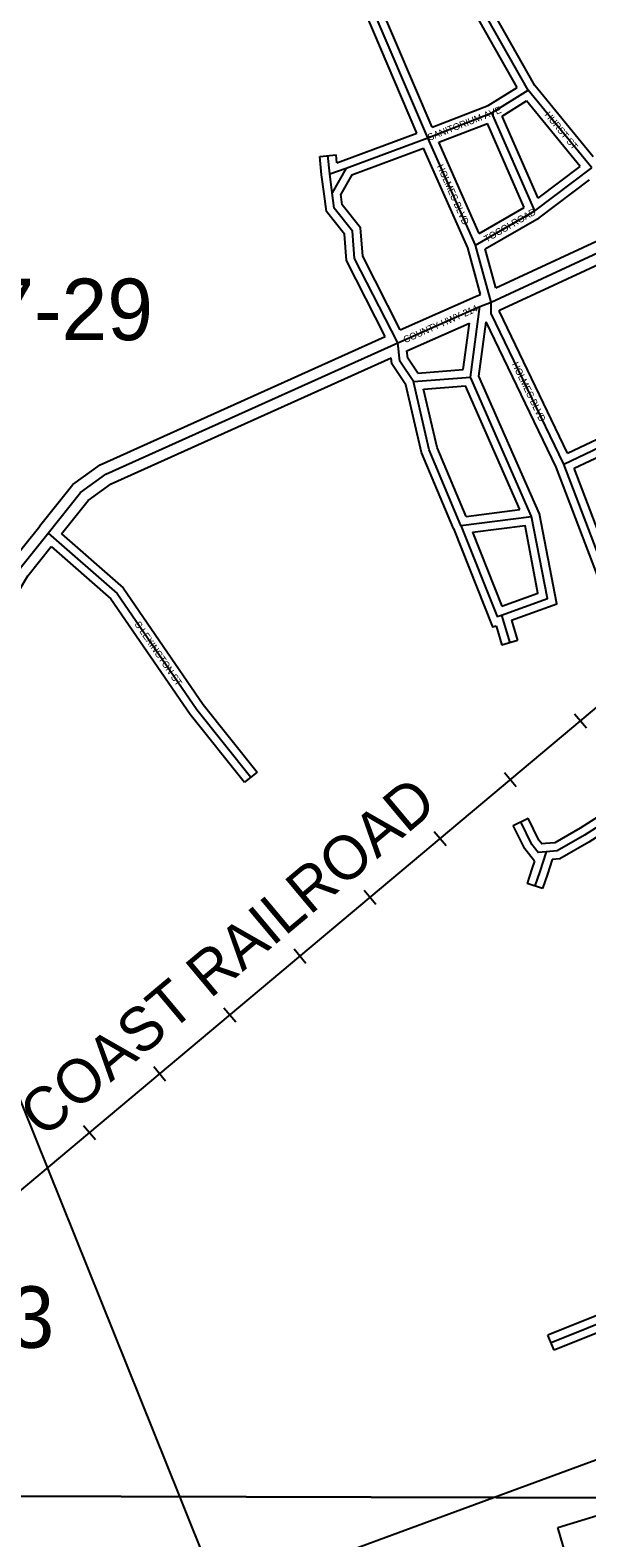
# Model space of a CAD drawing. Extents: x 418523 to 616617, y 1878279 to 2196743.
# Drawn here: x 542235 to 544272, y 2014588 to 2020103 of the extents above; entities that cross this region are included whole.
import ezdxf

# ---------------------------------------------------------------- set-up
doc = ezdxf.new("R2010")
doc.units = 0
for name, color, linetype in [('Level 1', 7, 'Continuous'), ('Level 2', 7, 'Continuous'), ('Level 22', 7, 'Continuous'), ('Level 23', 7, 'Continuous'), ('Level 31', 7, 'Continuous'), ('Level 32', 7, 'Continuous'), ('Level 34', 7, 'Continuous'), ('Level 37', 7, 'Continuous'), ('Level 51', 7, 'Continuous'), ('Level 63', 7, 'Continuous')]:
    doc.layers.add(name, color=color, linetype=linetype)

msp = doc.modelspace()

# ---------------------------------------------------------------- linework, layer by layer
at = {"layer": 'Level 1'}
for p, q in [((540336.696, 2020817.916), (542781.678, 2014739.512)), ((543931.171, 2014736.404), (545426.357, 2015286.624)), ((542781.677, 2014739.512), (542930.979, 2014368.339)), ((542930.979, 2014368.339), (543931.17, 2014736.404)), ((544165.694, 2014626.199), (544522.744, 2014734.803)), ((544619.122, 2013074.323), (544165.694, 2014626.199))]:
    msp.add_line(p, q, dxfattribs=at)
at = {"layer": 'Level 22'}
for p, q in [((543922.32, 2019108.686), (544439.94, 2019348.937)), ((543580.227, 2018959.546), (543880.753, 2019092.086)), ((543880.753, 2019092.086), (543922.32, 2019108.686))]:
    msp.add_line(p, q, dxfattribs=at)
for points in [[(542301.526, 2018263.818), (542419.884, 2018412.551), (542511.996, 2018478.816), (543580.227, 2018959.546)], [(541582.929, 2017105.978), (542194.306, 2018129.596), (542301.526, 2018263.818)]]:
    msp.add_lwpolyline(points, dxfattribs=at)
at = {"layer": 'Level 23'}
for p, q in [((543939.099, 2019160.573), (544391.99, 2019370.78)), ((543952.229, 2019078.466), (544438.633, 2019304.23)), ((543589.52, 2019007.361), (543865.26, 2019128.971)), ((543865.26, 2019128.971), (543883.563, 2019136.281)), ((543613.929, 2018930.689), (543842.507, 2019031.499))]:
    msp.add_line(p, q, dxfattribs=at)
for points in [[(542270.226, 2018288.726), (542392.03, 2018441.79), (542491.907, 2018513.64), (543534.644, 2018982.896)], [(542350.359, 2018260.941), (542447.737, 2018383.312), (542532.085, 2018443.991), (543556.587, 2018905.041)], [(541561.135, 2017147.497), (542161.358, 2018152.441), (542270.273, 2018288.784)], [(541620.752, 2017091.295), (542227.255, 2018106.753), (542312.912, 2018213.979)]]:
    msp.add_lwpolyline(points, dxfattribs=at)
at = {"layer": 'Level 31'}
for p, q in [((543690.599, 2019709.443), (543458.706, 2020252.016)), ((544057.796, 2019883.601), (543858.903, 2020234.419)), ((543924.44, 2019800.731), (544057.796, 2019883.601)), ((544290.489, 2019599.595), (544057.796, 2019883.601)), ((543690.599, 2019709.443), (543924.44, 2019800.731)), ((544081.796, 2019441.676), (543924.44, 2019800.731)), ((543391.412, 2019598.721), (543690.599, 2019709.443)), ((543864.646, 2019317.243), (543690.599, 2019709.443)), ((543331.766, 2019577.085), (543324.685, 2019644.384)), ((543331.766, 2019577.085), (543391.412, 2019598.721)), ((543391.412, 2019598.721), (543340.746, 2019508.688)), ((544081.796, 2019441.676), (544290.489, 2019599.595)), ((543340.746, 2019508.688), (543331.766, 2019577.085)), ((543864.646, 2019317.243), (544081.796, 2019441.676)), ((543922.32, 2019108.686), (543864.646, 2019317.243)), ((543846.685, 2018833.626), (543880.753, 2019092.086)), ((543638.103, 2018817.539), (543846.685, 2018833.626)), ((544070.454, 2018324.538), (543846.685, 2018833.626)), ((544187.667, 2018516.193), (544696.738, 2018756.473)), ((544473.775, 2017765.446), (544187.667, 2018516.193)), ((543811.745, 2018291.876), (544070.454, 2018324.538)), ((543959.695, 2017963.761), (543990.125, 2017861.842))]:
    msp.add_line(p, q, dxfattribs=at)
for points in [[(543580.227, 2018959.546), (543422.72, 2019268.417), (543414.789, 2019368.45), (543348.177, 2019451.933), (543340.746, 2019508.688)], [(544187.667, 2018516.193), (543922.191, 2019066.866), (543922.32, 2019108.686)], [(543638.103, 2018817.539), (543588.262, 2018892.971), (543580.227, 2018959.546)], [(543811.745, 2018291.876), (543695.965, 2018567.524), (543638.103, 2018817.539)], [(543959.695, 2017963.761), (544127.85, 2018024.341), (544070.454, 2018324.538)], [(542301.526, 2018263.818), (542553.745, 2018043.017), (542844.954, 2017618.809), (543042.902, 2017370.906)], [(543811.745, 2018291.876), (543944.465, 2017958.353), (543959.695, 2017963.761)], [(544624.065, 2017371.14), (544527.555, 2017317.612), (544357.695, 2017218.487), (544264.02, 2017159.133), (544164.326, 2017101.253), (544123.43, 2017097.741)], [(544123.43, 2017097.741), (544094.266, 2017095.286), (544070.901, 2017124.45), (544030.271, 2017207.126)], [(544123.43, 2017097.741), (544099.758, 2017025.809), (544082.165, 2016972.768)], [(545252.138, 2015773.841), (544533.621, 2015459.641), (544141.395, 2015302.284)]]:
    msp.add_lwpolyline(points, dxfattribs=at)
at = {"layer": 'Level 32'}
for p, q in [((543650.625, 2019726.638), (543430.787, 2020241.006)), ((543706.764, 2019747.959), (543505.038, 2020219.948)), ((544017.486, 2019893.872), (543840.995, 2020205.176)), ((544082.63, 2019900.628), (543911.655, 2020202.201)), ((543910.955, 2019827.671), (544017.486, 2019893.872)), ((544295.998, 2019640.209), (544082.63, 2019900.629)), ((543706.764, 2019747.959), (543910.955, 2019827.671)), ((543962.351, 2019788.967), (544051.273, 2019844.225)), ((544247.52, 2019604.701), (544051.273, 2019844.225)), ((543730.758, 2019692.913), (543908.524, 2019762.311)), ((544043.505, 2019454.311), (543908.524, 2019762.311)), ((544094.013, 2019488.541), (543962.351, 2019788.967)), ((543381, 2019626.856), (543650.625, 2019726.638)), ((543294.849, 2019641.245), (543354.521, 2019647.523)), ((543357.59, 2019618.364), (543354.521, 2019647.523)), ((543412.156, 2019574.407), (543674.601, 2019671.532)), ((543836.325, 2019307.105), (543674.601, 2019671.532)), ((543878.581, 2019359.804), (543730.757, 2019692.913)), ((543301.971, 2019573.561), (543294.849, 2019641.245)), ((543357.59, 2019618.364), (543381, 2019626.856)), ((544094.013, 2019488.541), (544247.521, 2019604.701)), ((543311.001, 2019504.782), (543301.971, 2019573.561)), ((543412.156, 2019574.408), (543371.791, 2019502.679)), ((544098.374, 2019416.598), (544281.878, 2019555.456)), ((543878.581, 2019359.804), (544043.504, 2019454.311)), ((543899.77, 2019302.791), (544098.374, 2019416.597)), ((543883.564, 2019136.281), (543836.325, 2019307.104)), ((543939.099, 2019160.573), (543899.77, 2019302.791)), ((543877.525, 2018838.02), (543903.652, 2019036.238)), ((544160.09, 2018504.315), (543903.652, 2019036.238)), ((543820.121, 2018861.666), (543842.507, 2019031.499)), ((543653.4, 2018848.808), (543820.121, 2018861.666)), ((544099.285, 2018333.504), (543877.525, 2018838.02)), ((543675.2, 2018790.309), (543827.782, 2018802.078)), ((544026.814, 2018349.266), (543827.781, 2018802.078)), ((544201.771, 2018556.023), (544659.926, 2018772.271)), ((544225.595, 2018500.919), (544710.24, 2018729.67)), ((544445.741, 2017754.761), (544160.089, 2018504.315)), ((544501.81, 2017776.129), (544225.595, 2018500.919)), ((543830.586, 2018324.492), (544026.814, 2018349.266)), ((543853.948, 2018266.964), (544046.275, 2018291.246)), ((543853.948, 2018266.964), (543961.635, 2017996.348)), ((543996.56, 2017945.152), (544018.871, 2017870.424)), ((543939.981, 2017924.924), (543961.378, 2017853.259)), ((544018.871, 2017870.424), (543961.378, 2017853.259)), ((543066.345, 2017389.626), (543019.459, 2017352.186)), ((544003.346, 2017193.893), (544057.195, 2017220.358)), ((544110.64, 2016963.322), (544053.69, 2016982.214)), ((544152.565, 2015274.44), (544130.224, 2015330.128))]:
    msp.add_line(p, q, dxfattribs=at)
for points in [[(543534.644, 2018982.896), (543393.285, 2019260.101), (543385.608, 2019356.92), (543319.515, 2019439.753), (543311, 2019504.793)], [(543589.52, 2019007.361), (543452.156, 2019276.734), (543443.969, 2019379.98), (543376.839, 2019464.113), (543371.79, 2019502.678)], [(544201.771, 2018556.023), (543952.213, 2019073.676), (543952.229, 2019078.466)], [(543653.401, 2018848.808), (543617.198, 2018903.599), (543613.929, 2018930.689)], [(543610.095, 2018805.508), (543559.327, 2018882.342), (543556.588, 2018905.041)], [(543783.977, 2018280.52), (543667.315, 2018558.266), (543610.095, 2018805.508)], [(543830.586, 2018324.492), (543724.617, 2018576.782), (543675.2, 2018790.309)], [(543996.56, 2017945.152), (544162.129, 2018004.802), (544099.285, 2018333.503)], [(543783.976, 2018280.52), (543927.275, 2017920.411), (543939.981, 2017924.923)], [(543961.635, 2017996.348), (544093.57, 2018043.879), (544046.275, 2018291.246)], [(542312.912, 2018213.979), (542531.146, 2018022.929), (542820.834, 2017600.937), (543019.459, 2017352.186)], [(542350.36, 2018260.941), (542576.345, 2018063.106), (542869.075, 2017636.681), (543066.345, 2017389.626)], [(544586.77, 2017384.759), (544512.717, 2017343.689), (544342.101, 2017244.122), (544248.454, 2017184.786), (544155.07, 2017130.57), (544120.865, 2017127.632)], [(544608.357, 2017328.12), (544542.394, 2017291.536), (544373.29, 2017192.851), (544279.585, 2017133.48), (544173.582, 2017071.936), (544145.736, 2017069.545)], [(544120.913, 2017127.636), (544107.682, 2017126.522), (544096.375, 2017140.637), (544057.195, 2017220.358)], [(544080.786, 2017064.128), (544045.429, 2017108.262), (544003.346, 2017193.893)], [(544080.786, 2017064.128), (544071.272, 2017035.221), (544053.69, 2016982.214)], [(544145.736, 2017069.545), (544128.244, 2017016.397), (544110.64, 2016963.322)], [(545214.433, 2015790.096), (544522.023, 2015487.314), (544130.224, 2015330.128)], [(545234.755, 2015733.495), (544545.22, 2015431.969), (544152.565, 2015274.44)]]:
    msp.add_lwpolyline(points, dxfattribs=at)
at = {"layer": 'Level 37'}
for p, q in [((544227.411, 2017602.883), (544270.67, 2017551.271)), ((543970.777, 2017387.776), (544014.036, 2017336.165)), ((543714.143, 2017172.67), (543757.403, 2017121.06)), ((543457.51, 2016957.564), (543500.769, 2016905.953)), ((543200.875, 2016742.457), (543244.135, 2016690.846)), ((542944.24, 2016527.351), (542987.501, 2016475.74)), ((542687.606, 2016312.245), (542730.867, 2016260.634)), ((542430.973, 2016097.139), (542474.233, 2016045.527))]:
    msp.add_line(p, q, dxfattribs=at)
msp.add_lwpolyline([(551085.71, 2020718.422), (550739.265, 2020693.236), (550125.621, 2020649.553), (548242.201, 2020514.691), (548150.914, 2020508.051), (547641.895, 2020375.731), (547458.405, 2020267.905), (547214.096, 2020063.162), (546823.005, 2019735.215), (546101.487, 2019130.063), (545879.085, 2018943.447), (545642.385, 2018744.875), (544473.775, 2017765.446), (540869.835, 2014744.684)], dxfattribs=at)
at = {"layer": 'Level 63'}
for points in [[(537381.015, 2014754.121), (576999.64, 2014646.963), (577097.813, 2060104.5), (537528.7, 2060211.986), (537381.015, 2014754.121)], [(537233.895, 1969297.112), (576901.845, 1969190.287), (576999.639, 2014646.963), (537381.014, 2014754.121), (537233.895, 1969297.112)]]:
    msp.add_lwpolyline(points, dxfattribs=at)

# ---------------------------------------------------------------- texts
at = {"layer": 'Level 2'}
for s, p in [('43-07-29', (541480.559, 2018969.279)), ('23', (541988.904, 2015283.476))]:
    msp.add_text(s, height=225, dxfattribs=at).set_placement(p)
at = {"layer": 'Level 34'}
for s, height, rotation, p in [('SANITORIUM AVE', 25, 21.324125, (543695.878, 2019698.087)), ('HURST ST', 25, 309.327725, (544116.266, 2019792.513)), ('HOLMES BLVD', 25, 293.929442, (543723.08, 2019605.436)), ('TOCOI ROAD', 25, 29.813383, (543905.241, 2019326.101)), ('COUNTY HWY 214', 25, 23.798061, (543607.582, 2018957.951)), ('HOLMES BLVD', 24.99916, 295.737472, (543997.513, 2018881.848)), ('S LEXINGTON ST', 25, 304.467775, (542616.05, 2017930.173))]:
    msp.add_text(s, height=height, rotation=rotation, dxfattribs=at).set_placement(p)
at = {"layer": 'Level 51'}
msp.add_text('FLORIDA EAST COAST RAILROAD', height=160, rotation=39.968356, dxfattribs=at).set_placement((541053.38, 2015015.403))

doc.saveas('drawing.dxf')
